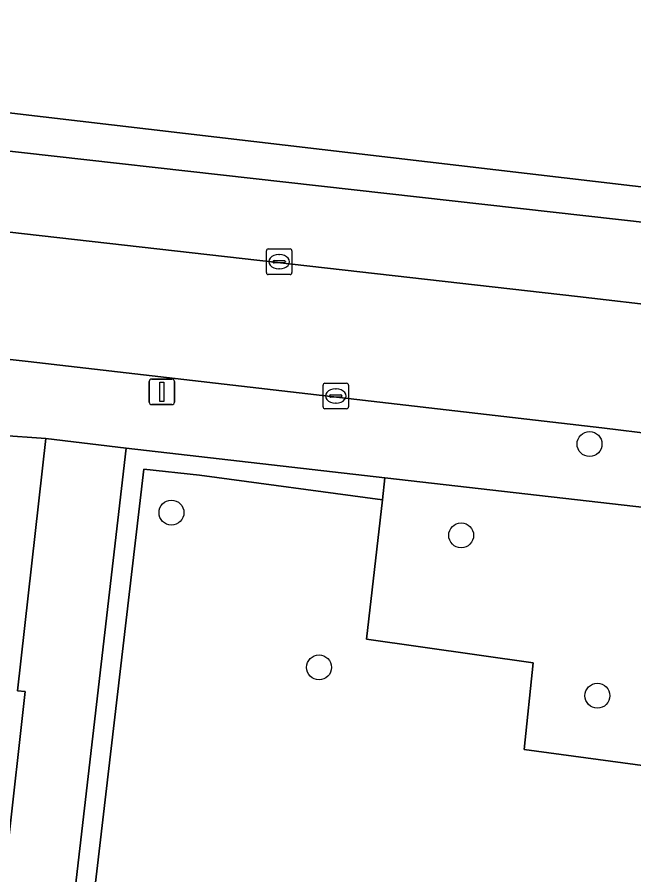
# Model space of a CAD drawing. Extents: x 161928 to 163071, y 386474 to 387428.
# Drawn here: x 162128.65 to 162152.84, y 386921.48 to 386955.11 of the extents above; entities that cross this region are included whole.
import ezdxf

# ---------------------------------------------------------------- set-up
doc = ezdxf.new("R2010")
doc.units = 0
for name, color, linetype in [('IMGEO_Boom', 7, 'Continuous'), ('IMGEO_Erf', 7, 'Continuous'), ('IMGEO_Groenvoorziening', 7, 'Continuous'), ('IMGEO_Haag', 7, 'Continuous'), ('IMGEO_Hek', 7, 'Continuous'), ('IMGEO_Kolk', 7, 'Continuous'), ('IMGEO_Lichtmast', 7, 'Continuous'), ('IMGEO_Rijbaan_lokaal_open', 7, 'Continuous'), ('IMGEO_Voetpad_open', 7, 'Continuous')]:
    doc.layers.add(name, color=color, linetype=linetype)

msp = doc.modelspace()

# ---------------------------------------------------------------- linework, layer by layer
at = {"layer": 'IMGEO_Boom'}
for centre in [(162151.097, 386938.369), (162134.699, 386935.681), (162146.062, 386934.789), (162140.486, 386929.609), (162151.405, 386928.502)]:
    msp.add_circle(centre, 0.489, dxfattribs=at)
at = {"layer": 'IMGEO_Erf'}
msp.add_lwpolyline([(162106.981, 386971.336), (162105.127, 386954.086), (162111.551, 386953.32), (162111.902, 386956.457), (162115.148, 386956.094), (162114.794, 386952.933), (162162.272, 386947.379), (162162.618, 386948.375), (162164.401, 386965.029)], dxfattribs=at)
at = {"layer": 'IMGEO_Groenvoorziening'}
for points in [[(162162.272, 386947.379), (162114.794, 386952.933)], [(162106.663, 386952.287), (162160.037, 386946.303)]]:
    msp.add_lwpolyline(points, dxfattribs=at)
for points in [[(162128.272, 386922.439), (162128.956, 386928.662), (162128.658, 386928.695), (162129.774, 386938.593), (162127.915, 386938.713), (162126.717, 386928.538), (162127.685, 386928.433), (162127.053, 386922.607)], [(162132.921, 386938.209), (162130.783, 386919.684), (162130.438, 386916.685), (162131.185, 386916.594), (162133.279, 386934.481), (162133.619, 386937.387), (162135.792, 386937.148), (162142.971, 386936.185), (162143.068, 386937.049)], [(162161.306, 386924.662), (162148.537, 386926.392), (162148.883, 386929.792), (162142.351, 386930.715), (162142.971, 386936.185), (162135.792, 386937.148), (162133.619, 386937.387), (162133.279, 386934.481), (162131.185, 386916.594), (162132.064, 386916.471), (162132.076, 386916.378), (162131.773, 386913.806), (162130.104, 386913.982), (162129.743, 386914.02), (162129.521, 386912.206), (162129.329, 386910.72), (162129.078, 386908.413), (162132.908, 386907.956), (162133.229, 386910.707), (162149.324, 386908.828), (162148.998, 386906.039), (162162.387, 386904.444), (162163.488, 386914.329), (162160.154, 386914.845)], [(162162.332, 386932.43), (162162.646, 386934.81), (162143.068, 386937.049), (162142.971, 386936.185), (162142.351, 386930.715), (162148.883, 386929.792), (162148.537, 386926.392), (162161.306, 386924.662)]]:
    msp.add_lwpolyline(points, close=True, dxfattribs=at)
at = {"layer": 'IMGEO_Haag'}
msp.add_lwpolyline([(162132.921, 386938.209), (162130.783, 386919.684), (162130.438, 386916.685), (162131.185, 386916.594), (162133.279, 386934.481), (162133.619, 386937.387), (162135.792, 386937.148), (162142.971, 386936.185), (162143.068, 386937.049)], close=True, dxfattribs=at)
at = {"layer": 'IMGEO_Hek'}
msp.add_lwpolyline([(162162.272, 386947.379), (162114.819, 386952.93)], dxfattribs=at)
at = {"layer": 'IMGEO_Kolk'}
for p, q in [((162138.497, 386946.018), (162139.349, 386946.018)), ((162138.422, 386945.092), (162138.422, 386945.944)), ((162138.91, 386945.798), (162138.935, 386945.798)), ((162139.423, 386945.944), (162139.423, 386945.092)), ((162138.681, 386945.512), (162138.681, 386945.524)), ((162139.119, 386945.475), (162138.721, 386945.475)), ((162138.724, 386945.561), (162139.122, 386945.561)), ((162139.165, 386945.524), (162139.165, 386945.512)), ((162139.349, 386945.018), (162138.497, 386945.018)), ((162138.933, 386945.238), (162138.908, 386945.238)), ((162140.643, 386939.826), (162140.643, 386940.678)), ((162140.718, 386940.752), (162141.57, 386940.752)), ((162141.644, 386940.678), (162141.644, 386939.826)), ((162140.945, 386940.295), (162141.343, 386940.295)), ((162141.131, 386940.532), (162141.156, 386940.532)), ((162140.902, 386940.246), (162140.902, 386940.258)), ((162141.34, 386940.209), (162140.942, 386940.209)), ((162141.154, 386939.972), (162141.129, 386939.972)), ((162141.386, 386940.258), (162141.386, 386940.246)), ((162141.57, 386939.752), (162140.718, 386939.752))]:
    msp.add_line(p, q, dxfattribs=at)
for points in [[(162138.497, 386946.018), (162139.349, 386946.018)], [(162138.422, 386945.092), (162138.422, 386945.944)], [(162139.423, 386945.944), (162139.423, 386945.092)], [(162139.349, 386945.018), (162138.497, 386945.018)], [(162140.643, 386939.826), (162140.643, 386940.678)], [(162140.718, 386940.752), (162141.57, 386940.752)], [(162141.644, 386940.678), (162141.644, 386939.826)], [(162141.57, 386939.752), (162140.718, 386939.752)]]:
    msp.add_lwpolyline(points, dxfattribs=at)
for centre, radius, start, end in [((162138.499, 386945.942), 0.0765, 91.552, 178.448), ((162138.499, 386945.942), 0.0765, 91.552, 178.448), ((162139.347, 386945.942), 0.0765, 1.552, 88.448), ((162139.347, 386945.942), 0.0765, 1.552, 88.448), ((162138.721, 386945.521), 0.0403, 85.8775, 175.7526), ((162138.718, 386945.511), 0.0366, 178.938, 274.7102), ((162139.122, 386945.518), 0.043, 264.8664, 352.4533), ((162139.126, 386945.523), 0.0386, 1.7309, 96.639), ((162138.499, 386945.094), 0.0765, 181.552, 268.448), ((162138.499, 386945.094), 0.0765, 181.552, 268.448), ((162139.347, 386945.094), 0.0765, 271.552, 358.448), ((162139.347, 386945.094), 0.0765, 271.552, 358.448), ((162140.72, 386940.676), 0.0765, 91.552, 178.448), ((162140.72, 386940.676), 0.0765, 91.552, 178.448), ((162141.568, 386940.676), 0.0765, 1.552, 88.448), ((162141.568, 386940.676), 0.0765, 1.552, 88.448), ((162140.942, 386940.255), 0.0403, 85.8775, 175.7526), ((162141.347, 386940.257), 0.0386, 1.7309, 96.639), ((162140.939, 386940.245), 0.0366, 178.938, 274.7102), ((162141.343, 386940.252), 0.043, 264.8664, 352.4533), ((162140.72, 386939.828), 0.0765, 181.552, 268.448), ((162140.72, 386939.828), 0.0765, 181.552, 268.448), ((162141.568, 386939.828), 0.0765, 271.552, 358.448), ((162141.568, 386939.828), 0.0765, 271.552, 358.448)]:
    msp.add_arc(centre, radius, start, end, dxfattribs=at)
for centre, major_axis, ratio, start_param, end_param in [((162138.909, 386945.518), (-0.387, 0.002), 0.722429, 4.712389, 7.853982), ((162138.934, 386945.518), (-0.39, 0.002), 0.717154, 1.570796, 4.712389), ((162141.13, 386940.252), (-0.387, 0.002), 0.722429, 4.712389, 7.853982), ((162141.155, 386940.252), (-0.39, 0.002), 0.717154, 1.570796, 4.712389)]:
    msp.add_ellipse(centre, major_axis=major_axis, ratio=ratio, start_param=start_param, end_param=end_param, dxfattribs=at)
at = {"layer": 'IMGEO_Lichtmast'}
for p, q in [((162133.826, 386940.017), (162133.826, 386940.817)), ((162133.826, 386940.817), (162133.826, 386940.017)), ((162133.926, 386940.917), (162134.716, 386940.917)), ((162134.716, 386940.917), (162133.926, 386940.917)), ((162134.816, 386940.817), (162134.816, 386940.017)), ((162134.816, 386940.017), (162134.816, 386940.817)), ((162134.716, 386939.917), (162133.926, 386939.917)), ((162133.926, 386939.917), (162134.716, 386939.917))]:
    msp.add_line(p, q, dxfattribs=at)
msp.add_lwpolyline([(162134.246, 386940.792), (162134.396, 386940.792), (162134.396, 386940.042), (162134.246, 386940.042), (162134.246, 386940.792)], dxfattribs=at)
for centre, start, end in [((162133.926, 386940.817), 90, 180), ((162133.926, 386940.817), 90, 180), ((162134.716, 386940.817), 0, 90), ((162134.716, 386940.817), 360, 90), ((162133.926, 386940.017), 180, 270), ((162133.926, 386940.017), 180, 270), ((162134.716, 386940.017), 270, 0), ((162134.716, 386940.017), 270, 0)]:
    msp.add_arc(centre, 0.1, start, end, dxfattribs=at)
at = {"layer": 'IMGEO_Rijbaan_lokaal_open'}
msp.add_lwpolyline([(162150.621, 386944.151), (162109.188, 386948.853), (162104.668, 386949.313), (162102.835, 386949.499), (162101.654, 386949.639), (162101.068, 386944.624), (162102.215, 386944.481), (162104.108, 386944.29), (162105.799, 386944.119), (162112.423, 386943.452), (162122.372, 386942.346), (162129.076, 386941.601), (162151.574, 386939), (162153.716, 386938.744), (162154.226, 386943.737)], close=True, dxfattribs=at)
at = {"layer": 'IMGEO_Voetpad_open'}
for points in [[(162105.127, 386954.086), (162104.668, 386949.313), (162109.188, 386948.853), (162150.621, 386944.151), (162154.226, 386943.737), (162156.337, 386943.496)], [(162160.037, 386946.303), (162106.663, 386952.287)], [(162129.076, 386941.601), (162122.372, 386942.346), (162112.423, 386943.452), (162105.799, 386944.119), (162104.108, 386944.29), (162103.8, 386941.487), (162108.784, 386940.868), (162114.586, 386940.287), (162121.901, 386939.481), (162127.915, 386938.713), (162129.774, 386938.593), (162132.921, 386938.209), (162143.068, 386937.049), (162162.646, 386934.81), (162166.745, 386934.341), (162166.468, 386931.931), (162165.657, 386924.87), (162169.498, 386924.436)], [(162169.933, 386935.454), (162170.091, 386936.915), (162153.716, 386938.744), (162151.574, 386939), (162129.076, 386941.601)], [(162130.932, 386891.356), (162131.392, 386895.29), (162130.002, 386895.453), (162130.489, 386899.615), (162129.432, 386899.739), (162128.148, 386899.89), (162129.078, 386908.413), (162129.329, 386910.72), (162129.521, 386912.206), (162129.743, 386914.02), (162130.104, 386913.982), (162130.438, 386916.685), (162130.783, 386919.684), (162132.921, 386938.209), (162129.774, 386938.593), (162128.658, 386928.695), (162128.956, 386928.662), (162128.272, 386922.439)]]:
    msp.add_lwpolyline(points, dxfattribs=at)

doc.saveas('drawing.dxf')
